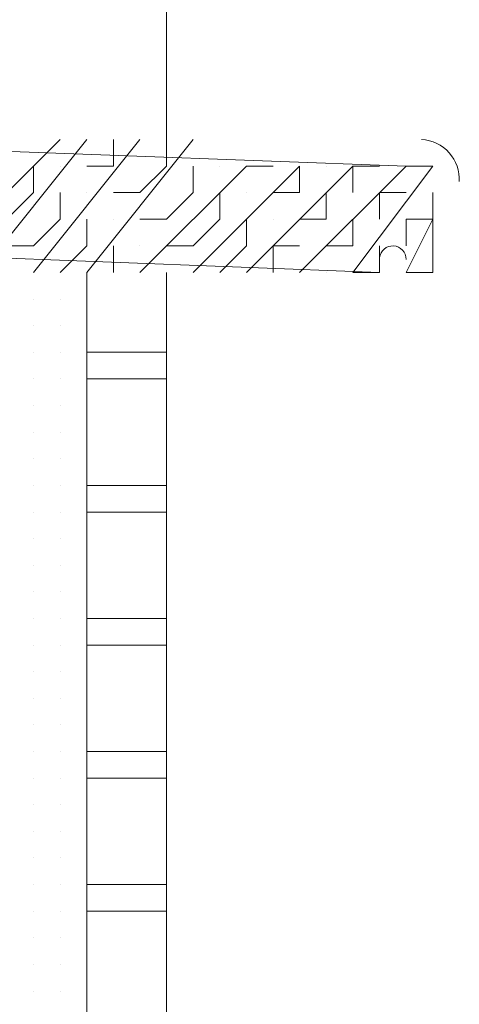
# Model space of a CAD drawing. Header units: metres. Extents: x 5.7 to 89.8, y 4 to 63.5.
# Tile 461 of 475: x 73.166 to 73.326, y 51.74 to 52.097. Entities that reach past the tile are written whole.
import ezdxf

# ---------------------------------------------------------------- set-up
doc = ezdxf.new("R2010")
doc.units = ezdxf.units.M
doc.header["$MEASUREMENT"] = 0
doc.layers.add('PDF17_hatch-borshi', color=7, linetype='Continuous')
doc.layers.add('PDF17_kaff', color=7, linetype='Continuous')

msp = doc.modelspace()

# ---------------------------------------------------------------- linework, layer by layer
at = {"layer": 'PDF17_hatch-borshi', "lineweight": 18}
for points in [[(73.13291200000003, 52.00526960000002), (73.18106800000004, 52.05342560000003)], [(73.15217440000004, 52.00526960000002), (73.19069920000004, 52.05342560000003)], [(73.17143680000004, 52.00526960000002), (73.20996160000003, 52.05342560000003)], [(73.18106800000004, 52.05342560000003), (73.18106800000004, 52.05342560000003)], [(73.19069920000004, 52.00526960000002), (73.22922400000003, 52.05342560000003)], [(73.19069920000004, 52.04379440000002), (73.20033040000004, 52.04379440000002), (73.20033040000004, 52.05342560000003)], [(73.20033040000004, 52.03416320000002), (73.20996160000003, 52.03416320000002), (73.21959280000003, 52.04379440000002), (73.21959280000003, 52.05342560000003)], [(73.15217440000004, 52.02453200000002), (73.16180560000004, 52.02453200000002), (73.17143680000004, 52.03416320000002), (73.17143680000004, 52.04379440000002)], [(73.18106800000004, 52.04379440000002), (73.18106800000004, 52.04379440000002)], [(73.20996160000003, 52.00526960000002), (73.24848640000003, 52.04379440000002), (73.25811760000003, 52.04379440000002)], [(73.20996160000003, 52.02453200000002), (73.21959280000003, 52.02453200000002), (73.22922400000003, 52.03416320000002), (73.22922400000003, 52.04379440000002)], [(73.22922400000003, 52.00526960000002), (73.26774880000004, 52.04379440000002), (73.26774880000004, 52.03416320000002), (73.25811760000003, 52.03416320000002)], [(73.23885520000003, 52.04379440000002), (73.23885520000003, 52.04379440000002)], [(73.24848640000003, 52.00526960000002), (73.28701120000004, 52.04379440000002)], [(73.26774880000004, 52.00526960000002), (73.30627360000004, 52.04379440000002), (73.31590480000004, 52.04379440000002), (73.28701120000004, 52.00526960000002), (73.29664240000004, 52.00526960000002), (73.29664240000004, 52.01490080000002)], [(73.27738000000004, 52.04379440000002), (73.27738000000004, 52.04379440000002)], [(73.28701120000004, 52.03416320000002), (73.28701120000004, 52.04379440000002), (73.29664240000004, 52.04379440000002)], [(73.16180560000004, 52.01490080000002), (73.17143680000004, 52.01490080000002), (73.18106800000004, 52.02453200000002), (73.18106800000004, 52.03416320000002)], [(73.19069920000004, 52.03416320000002), (73.19069920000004, 52.03416320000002)], [(73.21959280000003, 52.01490080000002), (73.22922400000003, 52.01490080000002), (73.23885520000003, 52.02453200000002), (73.23885520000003, 52.03416320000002)], [(73.24848640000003, 52.03416320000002), (73.24848640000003, 52.03416320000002)], [(73.26774880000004, 52.02453200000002), (73.27738000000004, 52.02453200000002), (73.27738000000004, 52.03416320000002)], [(73.29664240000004, 52.02453200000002), (73.29664240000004, 52.03416320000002), (73.30627360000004, 52.03416320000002)], [(73.31590480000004, 52.03416320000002), (73.31590480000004, 52.03416320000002)], [(73.18106800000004, 52.00526960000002), (73.19069920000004, 52.01490080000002), (73.19069920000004, 52.02453200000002)], [(73.20033040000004, 52.02453200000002), (73.20033040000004, 52.02453200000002)], [(73.23885520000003, 52.00526960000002), (73.24848640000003, 52.01490080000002), (73.24848640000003, 52.02453200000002)], [(73.25811760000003, 52.02453200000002), (73.25811760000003, 52.02453200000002)], [(73.27738000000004, 52.01490080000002), (73.28701120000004, 52.01490080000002), (73.28701120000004, 52.02453200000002)], [(73.30627360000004, 52.00526960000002), (73.31590480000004, 52.02453200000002), (73.30627360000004, 52.02453200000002), (73.30627360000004, 52.01490080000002)], [(73.20033040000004, 52.00526960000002), (73.20033040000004, 52.01490080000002)], [(73.20996160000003, 52.01490080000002), (73.20996160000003, 52.01490080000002)], [(73.25811760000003, 52.00526960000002), (73.25811760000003, 52.01490080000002), (73.26774880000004, 52.01490080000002)], [(73.31590480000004, 52.00526960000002), (73.31590480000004, 52.01490080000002)], [(73.18106800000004, 52.00526960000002), (73.18106800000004, 52.00526960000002)], [(73.18106800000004, 52.00526960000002), (73.18106800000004, 52.00526960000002)], [(73.19069920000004, 52.00526960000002), (73.19069920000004, 52.00526960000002)], [(73.21959280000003, 52.00526960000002), (73.21959280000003, 52.00526960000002)], [(73.27738000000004, 52.00526960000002), (73.27738000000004, 52.00526960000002)], [(73.30627360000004, 52.00526960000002), (73.30627360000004, 52.00526960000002)], [(73.31590480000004, 52.00526960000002), (73.31590480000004, 52.00526960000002)], [(73.17143680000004, 51.99563840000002), (73.17143680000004, 51.99563840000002)], [(73.17143680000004, 51.99563840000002), (73.17143680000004, 51.99563840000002)], [(73.18106800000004, 51.99563840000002), (73.18106800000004, 51.99563840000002)], [(73.18106800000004, 51.99563840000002), (73.18106800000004, 51.99563840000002)], [(73.18106800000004, 51.99563840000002), (73.18106800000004, 51.99563840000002)], [(73.19069920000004, 51.99563840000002), (73.19069920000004, 51.99563840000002)], [(73.19069920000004, 51.99563840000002), (73.19069920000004, 51.99563840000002)], [(73.19069920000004, 51.99563840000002), (73.19069920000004, 51.99563840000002)], [(73.17143680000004, 51.98600720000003), (73.17143680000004, 51.98600720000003)], [(73.17143680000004, 51.98600720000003), (73.17143680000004, 51.98600720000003)], [(73.17143680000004, 51.98600720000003), (73.17143680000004, 51.98600720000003)], [(73.17143680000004, 51.98600720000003), (73.17143680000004, 51.98600720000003)], [(73.17143680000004, 51.98600720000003), (73.17143680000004, 51.98600720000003)], [(73.18106800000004, 51.98600720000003), (73.18106800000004, 51.98600720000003)], [(73.18106800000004, 51.98600720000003), (73.18106800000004, 51.98600720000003)], [(73.18106800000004, 51.98600720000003), (73.18106800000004, 51.98600720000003)], [(73.18106800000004, 51.98600720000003), (73.18106800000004, 51.98600720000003)], [(73.19069920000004, 51.98600720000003), (73.19069920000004, 51.98600720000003)], [(73.19069920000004, 51.98600720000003), (73.19069920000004, 51.98600720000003)], [(73.19069920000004, 51.98600720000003), (73.19069920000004, 51.98600720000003)], [(73.19069920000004, 51.98600720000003), (73.19069920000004, 51.98600720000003)], [(73.17143680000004, 51.97637600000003), (73.17143680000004, 51.97637600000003)], [(73.17143680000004, 51.97637600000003), (73.17143680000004, 51.97637600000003)], [(73.18106800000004, 51.97637600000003), (73.18106800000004, 51.97637600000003)], [(73.18106800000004, 51.97637600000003), (73.18106800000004, 51.97637600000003)], [(73.18106800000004, 51.97637600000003), (73.18106800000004, 51.97637600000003)], [(73.19069920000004, 51.97637600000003), (73.19069920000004, 51.97637600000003)], [(73.19069920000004, 51.97637600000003), (73.19069920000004, 51.97637600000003)], [(73.19069920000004, 51.97637600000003), (73.19069920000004, 51.97637600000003)], [(73.19069920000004, 51.97637600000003), (73.19069920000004, 51.97637600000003)], [(73.17143680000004, 51.96674480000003), (73.17143680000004, 51.96674480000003)], [(73.17143680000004, 51.96674480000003), (73.17143680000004, 51.96674480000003)], [(73.17143680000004, 51.96674480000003), (73.17143680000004, 51.96674480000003)], [(73.17143680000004, 51.96674480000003), (73.17143680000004, 51.96674480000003)], [(73.17143680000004, 51.96674480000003), (73.17143680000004, 51.96674480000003)], [(73.18106800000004, 51.96674480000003), (73.18106800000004, 51.96674480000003)], [(73.18106800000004, 51.96674480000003), (73.18106800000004, 51.96674480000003)], [(73.18106800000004, 51.96674480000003), (73.18106800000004, 51.96674480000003)], [(73.18106800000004, 51.96674480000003), (73.18106800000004, 51.96674480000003)], [(73.18106800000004, 51.96674480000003), (73.18106800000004, 51.96674480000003)], [(73.19069920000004, 51.96674480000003), (73.19069920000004, 51.96674480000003)], [(73.19069920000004, 51.96674480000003), (73.19069920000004, 51.96674480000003)], [(73.19069920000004, 51.96674480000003), (73.19069920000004, 51.96674480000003)], [(73.17143680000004, 51.95711360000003), (73.17143680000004, 51.95711360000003)], [(73.17143680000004, 51.95711360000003), (73.17143680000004, 51.95711360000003)], [(73.17143680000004, 51.95711360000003), (73.17143680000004, 51.95711360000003)], [(73.17143680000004, 51.95711360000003), (73.17143680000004, 51.95711360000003)], [(73.17143680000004, 51.95711360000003), (73.17143680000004, 51.95711360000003)], [(73.18106800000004, 51.95711360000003), (73.18106800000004, 51.95711360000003)], [(73.18106800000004, 51.95711360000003), (73.18106800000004, 51.95711360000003)], [(73.18106800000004, 51.95711360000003), (73.18106800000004, 51.95711360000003)], [(73.19069920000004, 51.95711360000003), (73.19069920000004, 51.95711360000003)], [(73.19069920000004, 51.95711360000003), (73.19069920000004, 51.95711360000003)], [(73.19069920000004, 51.95711360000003), (73.19069920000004, 51.95711360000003)], [(73.19069920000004, 51.95711360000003), (73.19069920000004, 51.95711360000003)], [(73.17143680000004, 51.94748240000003), (73.17143680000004, 51.94748240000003)], [(73.17143680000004, 51.94748240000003), (73.17143680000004, 51.94748240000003)], [(73.17143680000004, 51.94748240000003), (73.17143680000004, 51.94748240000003)], [(73.17143680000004, 51.94748240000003), (73.17143680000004, 51.94748240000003)], [(73.17143680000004, 51.94748240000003), (73.17143680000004, 51.94748240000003)], [(73.18106800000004, 51.94748240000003), (73.18106800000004, 51.94748240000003)], [(73.18106800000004, 51.94748240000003), (73.18106800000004, 51.94748240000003)], [(73.18106800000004, 51.94748240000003), (73.18106800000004, 51.94748240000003)], [(73.18106800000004, 51.94748240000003), (73.18106800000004, 51.94748240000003)], [(73.18106800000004, 51.94748240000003), (73.18106800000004, 51.94748240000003)], [(73.19069920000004, 51.94748240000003), (73.19069920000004, 51.94748240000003)], [(73.19069920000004, 51.94748240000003), (73.19069920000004, 51.94748240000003)], [(73.19069920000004, 51.94748240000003), (73.19069920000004, 51.94748240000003)], [(73.19069920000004, 51.94748240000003), (73.19069920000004, 51.94748240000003)], [(73.17143680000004, 51.93785120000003), (73.17143680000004, 51.93785120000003)], [(73.17143680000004, 51.93785120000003), (73.17143680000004, 51.93785120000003)], [(73.17143680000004, 51.93785120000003), (73.17143680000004, 51.93785120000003)], [(73.17143680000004, 51.93785120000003), (73.17143680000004, 51.93785120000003)], [(73.17143680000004, 51.93785120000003), (73.17143680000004, 51.93785120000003)], [(73.18106800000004, 51.93785120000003), (73.18106800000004, 51.93785120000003)], [(73.18106800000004, 51.93785120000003), (73.18106800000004, 51.93785120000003)], [(73.18106800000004, 51.93785120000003), (73.18106800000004, 51.93785120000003)], [(73.19069920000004, 51.93785120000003), (73.19069920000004, 51.93785120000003)], [(73.19069920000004, 51.93785120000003), (73.19069920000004, 51.93785120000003)], [(73.19069920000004, 51.93785120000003), (73.19069920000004, 51.93785120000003)], [(73.17143680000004, 51.92822000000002), (73.17143680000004, 51.92822000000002)], [(73.17143680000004, 51.92822000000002), (73.17143680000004, 51.92822000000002)], [(73.17143680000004, 51.92822000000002), (73.17143680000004, 51.92822000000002)], [(73.17143680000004, 51.92822000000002), (73.17143680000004, 51.92822000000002)], [(73.18106800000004, 51.92822000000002), (73.18106800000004, 51.92822000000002)], [(73.18106800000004, 51.92822000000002), (73.18106800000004, 51.92822000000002)], [(73.18106800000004, 51.92822000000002), (73.18106800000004, 51.92822000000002)], [(73.19069920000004, 51.92822000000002), (73.19069920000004, 51.92822000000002)], [(73.19069920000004, 51.92822000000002), (73.19069920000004, 51.92822000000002)], [(73.17143680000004, 51.91858880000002), (73.17143680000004, 51.91858880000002)], [(73.17143680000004, 51.91858880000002), (73.17143680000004, 51.91858880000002)], [(73.17143680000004, 51.91858880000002), (73.17143680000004, 51.91858880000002)], [(73.17143680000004, 51.91858880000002), (73.17143680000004, 51.91858880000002)], [(73.18106800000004, 51.91858880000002), (73.18106800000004, 51.91858880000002)], [(73.18106800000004, 51.91858880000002), (73.18106800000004, 51.91858880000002)], [(73.18106800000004, 51.91858880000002), (73.18106800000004, 51.91858880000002)], [(73.19069920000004, 51.91858880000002), (73.19069920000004, 51.91858880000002)], [(73.19069920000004, 51.91858880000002), (73.19069920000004, 51.91858880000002)], [(73.19069920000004, 51.91858880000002), (73.19069920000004, 51.91858880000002)], [(73.19069920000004, 51.91858880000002), (73.19069920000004, 51.91858880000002)], [(73.17143680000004, 51.90895760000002), (73.17143680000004, 51.90895760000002)], [(73.17143680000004, 51.90895760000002), (73.17143680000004, 51.90895760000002)], [(73.18106800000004, 51.90895760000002), (73.18106800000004, 51.90895760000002)], [(73.18106800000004, 51.90895760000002), (73.18106800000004, 51.90895760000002)], [(73.19069920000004, 51.90895760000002), (73.19069920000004, 51.90895760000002)], [(73.19069920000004, 51.90895760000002), (73.19069920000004, 51.90895760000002)], [(73.17143680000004, 51.89932640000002), (73.17143680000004, 51.89932640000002)], [(73.17143680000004, 51.89932640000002), (73.17143680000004, 51.89932640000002)], [(73.17143680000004, 51.89932640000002), (73.17143680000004, 51.89932640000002)], [(73.17143680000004, 51.89932640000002), (73.17143680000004, 51.89932640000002)], [(73.18106800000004, 51.89932640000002), (73.18106800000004, 51.89932640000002)], [(73.18106800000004, 51.89932640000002), (73.18106800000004, 51.89932640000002)], [(73.18106800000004, 51.89932640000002), (73.18106800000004, 51.89932640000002)], [(73.18106800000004, 51.89932640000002), (73.18106800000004, 51.89932640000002)], [(73.18106800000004, 51.89932640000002), (73.18106800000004, 51.89932640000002)], [(73.19069920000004, 51.89932640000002), (73.19069920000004, 51.89932640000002)], [(73.19069920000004, 51.89932640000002), (73.19069920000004, 51.89932640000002)], [(73.19069920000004, 51.89932640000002), (73.19069920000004, 51.89932640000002)], [(73.17143680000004, 51.88969520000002), (73.17143680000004, 51.88969520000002)], [(73.17143680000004, 51.88969520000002), (73.17143680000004, 51.88969520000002)], [(73.17143680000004, 51.88969520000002), (73.17143680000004, 51.88969520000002)], [(73.18106800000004, 51.88969520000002), (73.18106800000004, 51.88969520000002)], [(73.18106800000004, 51.88969520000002), (73.18106800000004, 51.88969520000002)], [(73.18106800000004, 51.88969520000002), (73.18106800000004, 51.88969520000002)], [(73.18106800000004, 51.88969520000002), (73.18106800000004, 51.88969520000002)], [(73.19069920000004, 51.88969520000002), (73.19069920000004, 51.88969520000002)], [(73.19069920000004, 51.88969520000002), (73.19069920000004, 51.88969520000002)], [(73.19069920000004, 51.88969520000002), (73.19069920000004, 51.88969520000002)], [(73.17143680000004, 51.88006400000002), (73.17143680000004, 51.88006400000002)], [(73.17143680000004, 51.88006400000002), (73.17143680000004, 51.88006400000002)], [(73.18106800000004, 51.88006400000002), (73.18106800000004, 51.88006400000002)], [(73.18106800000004, 51.88006400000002), (73.18106800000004, 51.88006400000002)], [(73.18106800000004, 51.88006400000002), (73.18106800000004, 51.88006400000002)], [(73.18106800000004, 51.88006400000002), (73.18106800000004, 51.88006400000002)], [(73.19069920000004, 51.88006400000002), (73.19069920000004, 51.88006400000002)], [(73.19069920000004, 51.88006400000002), (73.19069920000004, 51.88006400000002)], [(73.19069920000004, 51.88006400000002), (73.19069920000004, 51.88006400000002)], [(73.17143680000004, 51.87043280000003), (73.17143680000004, 51.87043280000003)], [(73.17143680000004, 51.87043280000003), (73.17143680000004, 51.87043280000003)], [(73.17143680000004, 51.87043280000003), (73.17143680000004, 51.87043280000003)], [(73.18106800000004, 51.87043280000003), (73.18106800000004, 51.87043280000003)], [(73.18106800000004, 51.87043280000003), (73.18106800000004, 51.87043280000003)], [(73.18106800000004, 51.87043280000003), (73.18106800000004, 51.87043280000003)], [(73.18106800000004, 51.87043280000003), (73.18106800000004, 51.87043280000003)], [(73.18106800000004, 51.87043280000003), (73.18106800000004, 51.87043280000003)], [(73.19069920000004, 51.87043280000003), (73.19069920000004, 51.87043280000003)], [(73.19069920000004, 51.87043280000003), (73.19069920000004, 51.87043280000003)], [(73.19069920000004, 51.87043280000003), (73.19069920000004, 51.87043280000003)], [(73.17143680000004, 51.86080160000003), (73.17143680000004, 51.86080160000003)], [(73.17143680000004, 51.86080160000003), (73.17143680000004, 51.86080160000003)], [(73.17143680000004, 51.86080160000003), (73.17143680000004, 51.86080160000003)], [(73.18106800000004, 51.86080160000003), (73.18106800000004, 51.86080160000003)], [(73.18106800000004, 51.86080160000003), (73.18106800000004, 51.86080160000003)], [(73.18106800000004, 51.86080160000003), (73.18106800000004, 51.86080160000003)], [(73.19069920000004, 51.86080160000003), (73.19069920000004, 51.86080160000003)], [(73.19069920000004, 51.86080160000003), (73.19069920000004, 51.86080160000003)], [(73.19069920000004, 51.86080160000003), (73.19069920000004, 51.86080160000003)], [(73.17143680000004, 51.85117040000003), (73.17143680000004, 51.85117040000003)], [(73.17143680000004, 51.85117040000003), (73.17143680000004, 51.85117040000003)], [(73.17143680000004, 51.85117040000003), (73.17143680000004, 51.85117040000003)], [(73.18106800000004, 51.85117040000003), (73.18106800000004, 51.85117040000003)], [(73.18106800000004, 51.85117040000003), (73.18106800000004, 51.85117040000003)], [(73.18106800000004, 51.85117040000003), (73.18106800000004, 51.85117040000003)], [(73.18106800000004, 51.85117040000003), (73.18106800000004, 51.85117040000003)], [(73.19069920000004, 51.85117040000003), (73.19069920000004, 51.85117040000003)], [(73.19069920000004, 51.85117040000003), (73.19069920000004, 51.85117040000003)], [(73.19069920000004, 51.85117040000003), (73.19069920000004, 51.85117040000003)], [(73.19069920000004, 51.85117040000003), (73.19069920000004, 51.85117040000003)], [(73.17143680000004, 51.84153920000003), (73.17143680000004, 51.84153920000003)], [(73.17143680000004, 51.84153920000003), (73.17143680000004, 51.84153920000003)], [(73.17143680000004, 51.84153920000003), (73.17143680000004, 51.84153920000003)], [(73.18106800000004, 51.84153920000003), (73.18106800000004, 51.84153920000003)], [(73.18106800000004, 51.84153920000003), (73.18106800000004, 51.84153920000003)], [(73.18106800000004, 51.84153920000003), (73.18106800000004, 51.84153920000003)], [(73.18106800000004, 51.84153920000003), (73.18106800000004, 51.84153920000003)], [(73.19069920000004, 51.84153920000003), (73.19069920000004, 51.84153920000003)], [(73.17143680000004, 51.83190800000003), (73.17143680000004, 51.83190800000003)], [(73.17143680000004, 51.83190800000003), (73.17143680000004, 51.83190800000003)], [(73.17143680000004, 51.83190800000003), (73.17143680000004, 51.83190800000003)], [(73.17143680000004, 51.83190800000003), (73.17143680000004, 51.83190800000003)], [(73.18106800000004, 51.83190800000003), (73.18106800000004, 51.83190800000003)], [(73.18106800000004, 51.83190800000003), (73.18106800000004, 51.83190800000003)], [(73.18106800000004, 51.83190800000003), (73.18106800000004, 51.83190800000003)], [(73.19069920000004, 51.83190800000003), (73.19069920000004, 51.83190800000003)], [(73.19069920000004, 51.83190800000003), (73.19069920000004, 51.83190800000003)], [(73.19069920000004, 51.83190800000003), (73.19069920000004, 51.83190800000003)], [(73.19069920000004, 51.83190800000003), (73.19069920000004, 51.83190800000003)], [(73.17143680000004, 51.82227680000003), (73.17143680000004, 51.82227680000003)], [(73.17143680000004, 51.82227680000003), (73.17143680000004, 51.82227680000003)], [(73.17143680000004, 51.82227680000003), (73.17143680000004, 51.82227680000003)], [(73.18106800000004, 51.82227680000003), (73.18106800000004, 51.82227680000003)], [(73.18106800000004, 51.82227680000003), (73.18106800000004, 51.82227680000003)], [(73.18106800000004, 51.82227680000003), (73.18106800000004, 51.82227680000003)], [(73.18106800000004, 51.82227680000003), (73.18106800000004, 51.82227680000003)], [(73.19069920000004, 51.82227680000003), (73.19069920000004, 51.82227680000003)], [(73.19069920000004, 51.82227680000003), (73.19069920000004, 51.82227680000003)], [(73.19069920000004, 51.82227680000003), (73.19069920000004, 51.82227680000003)], [(73.17143680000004, 51.81264560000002), (73.17143680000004, 51.81264560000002)], [(73.17143680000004, 51.81264560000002), (73.17143680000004, 51.81264560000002)], [(73.17143680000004, 51.81264560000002), (73.17143680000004, 51.81264560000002)], [(73.17143680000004, 51.81264560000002), (73.17143680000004, 51.81264560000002)], [(73.18106800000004, 51.81264560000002), (73.18106800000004, 51.81264560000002)], [(73.18106800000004, 51.81264560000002), (73.18106800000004, 51.81264560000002)], [(73.19069920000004, 51.81264560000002), (73.19069920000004, 51.81264560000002)], [(73.19069920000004, 51.81264560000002), (73.19069920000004, 51.81264560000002)], [(73.19069920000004, 51.81264560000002), (73.19069920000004, 51.81264560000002)], [(73.19069920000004, 51.81264560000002), (73.19069920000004, 51.81264560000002)], [(73.19069920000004, 51.81264560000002), (73.19069920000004, 51.81264560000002)], [(73.17143680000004, 51.80301440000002), (73.17143680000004, 51.80301440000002)], [(73.17143680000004, 51.80301440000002), (73.17143680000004, 51.80301440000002)], [(73.17143680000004, 51.80301440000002), (73.17143680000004, 51.80301440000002)], [(73.18106800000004, 51.80301440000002), (73.18106800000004, 51.80301440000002)], [(73.18106800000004, 51.80301440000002), (73.18106800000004, 51.80301440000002)], [(73.18106800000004, 51.80301440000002), (73.18106800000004, 51.80301440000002)], [(73.18106800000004, 51.80301440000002), (73.18106800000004, 51.80301440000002)], [(73.19069920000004, 51.80301440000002), (73.19069920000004, 51.80301440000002)], [(73.19069920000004, 51.80301440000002), (73.19069920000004, 51.80301440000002)], [(73.19069920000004, 51.80301440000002), (73.19069920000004, 51.80301440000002)], [(73.19069920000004, 51.80301440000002), (73.19069920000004, 51.80301440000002)], [(73.17143680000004, 51.79338320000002), (73.17143680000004, 51.79338320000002)], [(73.17143680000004, 51.79338320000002), (73.17143680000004, 51.79338320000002)], [(73.17143680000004, 51.79338320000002), (73.17143680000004, 51.79338320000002)], [(73.17143680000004, 51.79338320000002), (73.17143680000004, 51.79338320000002)], [(73.18106800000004, 51.79338320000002), (73.18106800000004, 51.79338320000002)], [(73.18106800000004, 51.79338320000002), (73.18106800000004, 51.79338320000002)], [(73.19069920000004, 51.79338320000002), (73.19069920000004, 51.79338320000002)], [(73.19069920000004, 51.79338320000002), (73.19069920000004, 51.79338320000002)], [(73.19069920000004, 51.79338320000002), (73.19069920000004, 51.79338320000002)], [(73.19069920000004, 51.79338320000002), (73.19069920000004, 51.79338320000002)], [(73.17143680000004, 51.78375200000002), (73.17143680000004, 51.78375200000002)], [(73.17143680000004, 51.78375200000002), (73.17143680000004, 51.78375200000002)], [(73.18106800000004, 51.78375200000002), (73.18106800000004, 51.78375200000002)], [(73.18106800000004, 51.78375200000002), (73.18106800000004, 51.78375200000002)], [(73.18106800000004, 51.78375200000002), (73.18106800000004, 51.78375200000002)], [(73.18106800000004, 51.78375200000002), (73.18106800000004, 51.78375200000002)], [(73.19069920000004, 51.78375200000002), (73.19069920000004, 51.78375200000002)], [(73.19069920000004, 51.78375200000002), (73.19069920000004, 51.78375200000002)], [(73.17143680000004, 51.77412080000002), (73.17143680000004, 51.77412080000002)], [(73.17143680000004, 51.77412080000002), (73.17143680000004, 51.77412080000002)], [(73.17143680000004, 51.77412080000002), (73.17143680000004, 51.77412080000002)], [(73.17143680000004, 51.77412080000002), (73.17143680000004, 51.77412080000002)], [(73.18106800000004, 51.77412080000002), (73.18106800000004, 51.77412080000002)], [(73.18106800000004, 51.77412080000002), (73.18106800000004, 51.77412080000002)], [(73.19069920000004, 51.77412080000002), (73.19069920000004, 51.77412080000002)], [(73.19069920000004, 51.77412080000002), (73.19069920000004, 51.77412080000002)], [(73.19069920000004, 51.77412080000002), (73.19069920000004, 51.77412080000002)], [(73.19069920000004, 51.77412080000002), (73.19069920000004, 51.77412080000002)], [(73.17143680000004, 51.76448960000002), (73.17143680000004, 51.76448960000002)], [(73.17143680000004, 51.76448960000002), (73.17143680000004, 51.76448960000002)], [(73.17143680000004, 51.76448960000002), (73.17143680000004, 51.76448960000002)], [(73.17143680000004, 51.76448960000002), (73.17143680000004, 51.76448960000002)], [(73.17143680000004, 51.76448960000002), (73.17143680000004, 51.76448960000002)], [(73.18106800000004, 51.76448960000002), (73.18106800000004, 51.76448960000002)], [(73.18106800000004, 51.76448960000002), (73.18106800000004, 51.76448960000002)], [(73.18106800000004, 51.76448960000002), (73.18106800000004, 51.76448960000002)], [(73.18106800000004, 51.76448960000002), (73.18106800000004, 51.76448960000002)], [(73.18106800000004, 51.76448960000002), (73.18106800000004, 51.76448960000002)], [(73.19069920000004, 51.76448960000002), (73.19069920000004, 51.76448960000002)], [(73.19069920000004, 51.76448960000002), (73.19069920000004, 51.76448960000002)], [(73.19069920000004, 51.76448960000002), (73.19069920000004, 51.76448960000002)], [(73.17143680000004, 51.75485840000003), (73.17143680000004, 51.75485840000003)], [(73.17143680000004, 51.75485840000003), (73.17143680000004, 51.75485840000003)], [(73.17143680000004, 51.75485840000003), (73.17143680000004, 51.75485840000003)], [(73.17143680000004, 51.75485840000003), (73.17143680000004, 51.75485840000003)], [(73.18106800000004, 51.75485840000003), (73.18106800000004, 51.75485840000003)], [(73.19069920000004, 51.75485840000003), (73.19069920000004, 51.75485840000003)], [(73.19069920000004, 51.75485840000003), (73.19069920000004, 51.75485840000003)], [(73.19069920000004, 51.75485840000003), (73.19069920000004, 51.75485840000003)], [(73.19069920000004, 51.75485840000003), (73.19069920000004, 51.75485840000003)], [(73.17143680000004, 51.74522720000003), (73.17143680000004, 51.74522720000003)], [(73.17143680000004, 51.74522720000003), (73.17143680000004, 51.74522720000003)], [(73.17143680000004, 51.74522720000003), (73.17143680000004, 51.74522720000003)], [(73.17143680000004, 51.74522720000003), (73.17143680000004, 51.74522720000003)], [(73.17143680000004, 51.74522720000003), (73.17143680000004, 51.74522720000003)], [(73.18106800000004, 51.74522720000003), (73.18106800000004, 51.74522720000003)], [(73.18106800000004, 51.74522720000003), (73.18106800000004, 51.74522720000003)], [(73.18106800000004, 51.74522720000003), (73.18106800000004, 51.74522720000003)], [(73.18106800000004, 51.74522720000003), (73.18106800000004, 51.74522720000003)], [(73.19069920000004, 51.74522720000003), (73.19069920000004, 51.74522720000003)], [(73.19069920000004, 51.74522720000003), (73.19069920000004, 51.74522720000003)]]:
    msp.add_lwpolyline(points, dxfattribs=at)
at = {"layer": 'PDF17_kaff', "lineweight": 20}
for points in [[(73.16180560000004, 53.04543920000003), (73.21959280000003, 53.04543920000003), (73.21959280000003, 52.05342560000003)], [(73.04623120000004, 52.05342560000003), (73.30627360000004, 52.04379440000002)], [(73.30627360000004, 52.00526960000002), (73.31590480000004, 52.00526960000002), (73.31590480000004, 52.03416320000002)], [(73.04623120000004, 52.01490080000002), (73.29664240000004, 52.00526960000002)], [(73.19069920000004, 52.00526960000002), (73.19069920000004, 49.70341280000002)], [(73.21959280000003, 52.00526960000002), (73.21959280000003, 51.97637600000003)], [(73.19069920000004, 51.97637600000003), (73.21959280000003, 51.97637600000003), (73.21959280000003, 51.96674480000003)], [(73.19069920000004, 51.96674480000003), (73.21959280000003, 51.96674480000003), (73.21959280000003, 51.92822000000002), (73.21959280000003, 51.91858880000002), (73.19069920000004, 51.91858880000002), (73.21959280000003, 51.91858880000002), (73.21959280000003, 51.88006400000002), (73.19069920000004, 51.88006400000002)], [(73.19069920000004, 51.92822000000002), (73.21959280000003, 51.92822000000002), (73.21959280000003, 51.91858880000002)], [(73.21959280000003, 51.92822000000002), (73.21959280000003, 51.92822000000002)], [(73.21959280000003, 51.88006400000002), (73.21959280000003, 51.87043280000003)], [(73.19069920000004, 51.87043280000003), (73.21959280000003, 51.87043280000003), (73.21959280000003, 51.83190800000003), (73.21959280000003, 51.82227680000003), (73.19069920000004, 51.82227680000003), (73.21959280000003, 51.82227680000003), (73.21959280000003, 51.78375200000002), (73.19069920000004, 51.78375200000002)], [(73.19069920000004, 51.83190800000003), (73.21959280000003, 51.83190800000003), (73.21959280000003, 51.82227680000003)], [(73.21959280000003, 51.83190800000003), (73.21959280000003, 51.83190800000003)], [(73.19069920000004, 51.77412080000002), (73.21959280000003, 51.77412080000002), (73.21959280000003, 51.78375200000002)], [(73.21959280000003, 51.73559600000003), (73.21959280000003, 51.77412080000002), (73.21959280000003, 51.73559600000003)]]:
    msp.add_lwpolyline(points, dxfattribs=at)
for centre, radius, start, end in [((73.31108923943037, 52.03897883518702), 0.01444677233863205, 356.7643609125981, 86.76465732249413), ((73.30145802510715, 52.01008524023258), 0.004815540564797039, 359.2191189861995, 174.3040425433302)]:
    msp.add_arc(centre, radius, start, end, dxfattribs=at)

doc.saveas('drawing.dxf')
